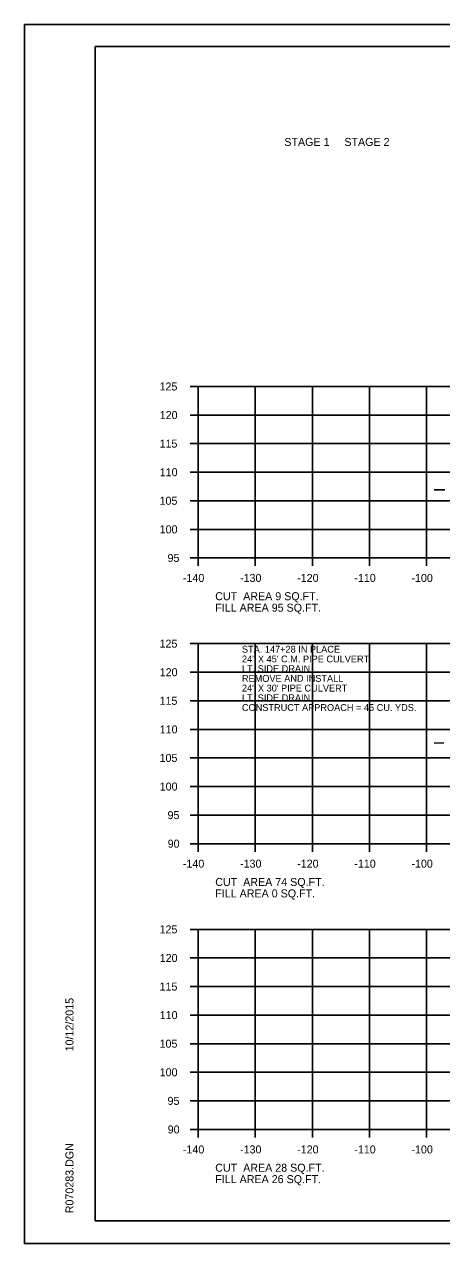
# Model space of a CAD drawing. Extents: x 1175611 to 1176402, y -433344 to -416213.
# Drawn here: x 1175610.6 to 1175683.6, y -429503.4 to -429290.1 of the extents above; entities that cross this region are included whole.
import ezdxf

# ---------------------------------------------------------------- set-up
doc = ezdxf.new("R2010")
doc.units = 0
for name, color, linetype in [('Default', 7, 'Continuous'), ('R_Axis', 7, 'Continuous'), ('R_Axis Annot', 7, 'Continuous'), ('R_Border', 7, 'Continuous'), ('R_Exist Surface', 7, 'Continuous'), ('R_Grid', 7, 'Continuous'), ('R_No Plot', 7, 'Continuous'), ('R_Water Annot', 7, 'Continuous')]:
    doc.layers.add(name, color=color, linetype=linetype)

msp = doc.modelspace()

# ---------------------------------------------------------------- linework, layer by layer
at = {"layer": 'R_Axis'}
for p, q in [((1175639.57, -429353.47), (1175640.97, -429353.47)), ((1175640.97, -429383.47), (1175640.97, -429353.47)), ((1175639.57, -429358.47), (1175640.97, -429358.47)), ((1175639.57, -429363.47), (1175640.97, -429363.47)), ((1175639.57, -429368.47), (1175640.97, -429368.47)), ((1175639.57, -429373.47), (1175640.97, -429373.47)), ((1175639.57, -429378.47), (1175640.97, -429378.47)), ((1175639.57, -429383.47), (1175640.97, -429383.47)), ((1175640.97, -429383.47), (1175920.97, -429383.47)), ((1175640.97, -429384.87), (1175640.97, -429383.47)), ((1175650.97, -429384.87), (1175650.97, -429383.47)), ((1175660.97, -429384.87), (1175660.97, -429383.47)), ((1175670.97, -429384.87), (1175670.97, -429383.47)), ((1175680.97, -429384.87), (1175680.97, -429383.47)), ((1175639.57, -429398.47), (1175640.97, -429398.47)), ((1175640.97, -429433.47), (1175640.97, -429398.47)), ((1175639.57, -429403.47), (1175640.97, -429403.47)), ((1175639.57, -429408.47), (1175640.97, -429408.47)), ((1175639.57, -429413.47), (1175640.97, -429413.47)), ((1175639.57, -429418.47), (1175640.97, -429418.47)), ((1175639.57, -429423.47), (1175640.97, -429423.47)), ((1175639.57, -429428.47), (1175640.97, -429428.47)), ((1175639.57, -429433.47), (1175640.97, -429433.47)), ((1175640.97, -429433.47), (1175920.97, -429433.47)), ((1175640.97, -429434.87), (1175640.97, -429433.47)), ((1175650.97, -429434.87), (1175650.97, -429433.47)), ((1175660.97, -429434.87), (1175660.97, -429433.47)), ((1175670.97, -429434.87), (1175670.97, -429433.47)), ((1175680.97, -429434.87), (1175680.97, -429433.47)), ((1175639.57, -429448.47), (1175640.97, -429448.47)), ((1175640.97, -429483.47), (1175640.97, -429448.47)), ((1175639.57, -429453.47), (1175640.97, -429453.47)), ((1175639.57, -429458.47), (1175640.97, -429458.47)), ((1175639.57, -429463.47), (1175640.97, -429463.47)), ((1175639.57, -429468.47), (1175640.97, -429468.47)), ((1175639.57, -429473.47), (1175640.97, -429473.47)), ((1175639.57, -429478.47), (1175640.97, -429478.47)), ((1175639.57, -429483.47), (1175640.97, -429483.47)), ((1175640.97, -429483.47), (1175920.97, -429483.47)), ((1175640.97, -429484.87), (1175640.97, -429483.47)), ((1175650.97, -429484.87), (1175650.97, -429483.47)), ((1175660.97, -429484.87), (1175660.97, -429483.47)), ((1175670.97, -429484.87), (1175670.97, -429483.47)), ((1175680.97, -429484.87), (1175680.97, -429483.47))]:
    msp.add_line(p, q, dxfattribs=at)
at = {"layer": 'R_Border'}
for p, q in [((1175622.97, -429294.01), (1175939.15, -429294.01)), ((1175622.97, -429499.47), (1175622.97, -429294.01)), ((1175622.97, -429499.47), (1175622.97, -429499.47)), ((1175939.15, -429499.47), (1175622.97, -429499.47))]:
    msp.add_line(p, q, dxfattribs=at)
at = {"layer": 'R_Exist Surface'}
for points in [[(1175682.26, -429371.55), (1175684.16, -429371.54)], [(1175682.26, -429415.89), (1175683.99, -429415.85)]]:
    msp.add_lwpolyline(points, dxfattribs=at)
at = {"layer": 'R_Grid'}
for p, q in [((1175640.97, -429353.47), (1175920.97, -429353.47)), ((1175640.97, -429383.47), (1175640.97, -429353.47)), ((1175650.97, -429383.47), (1175650.97, -429353.47)), ((1175660.97, -429383.47), (1175660.97, -429353.47)), ((1175670.97, -429383.47), (1175670.97, -429353.47)), ((1175680.97, -429383.47), (1175680.97, -429353.47)), ((1175640.97, -429358.47), (1175920.97, -429358.47)), ((1175640.97, -429363.47), (1175920.97, -429363.47)), ((1175640.97, -429368.47), (1175920.97, -429368.47)), ((1175640.97, -429373.47), (1175920.97, -429373.47)), ((1175640.97, -429378.47), (1175920.97, -429378.47)), ((1175640.97, -429383.47), (1175920.97, -429383.47)), ((1175640.97, -429398.47), (1175920.97, -429398.47)), ((1175640.97, -429433.47), (1175640.97, -429398.47)), ((1175650.97, -429433.47), (1175650.97, -429398.47)), ((1175660.97, -429433.47), (1175660.97, -429398.47)), ((1175670.97, -429433.47), (1175670.97, -429398.47)), ((1175680.97, -429433.47), (1175680.97, -429398.47)), ((1175640.97, -429403.47), (1175920.97, -429403.47)), ((1175640.97, -429408.47), (1175920.97, -429408.47)), ((1175640.97, -429413.47), (1175920.97, -429413.47)), ((1175640.97, -429418.47), (1175920.97, -429418.47)), ((1175640.97, -429423.47), (1175920.97, -429423.47)), ((1175640.97, -429428.47), (1175920.97, -429428.47)), ((1175640.97, -429433.47), (1175920.97, -429433.47)), ((1175640.97, -429448.47), (1175920.97, -429448.47)), ((1175640.97, -429483.47), (1175640.97, -429448.47)), ((1175650.97, -429483.47), (1175650.97, -429448.47)), ((1175660.97, -429483.47), (1175660.97, -429448.47)), ((1175670.97, -429483.47), (1175670.97, -429448.47)), ((1175680.97, -429483.47), (1175680.97, -429448.47)), ((1175640.97, -429453.47), (1175920.97, -429453.47)), ((1175640.97, -429458.47), (1175920.97, -429458.47)), ((1175640.97, -429463.47), (1175920.97, -429463.47)), ((1175640.97, -429468.47), (1175920.97, -429468.47)), ((1175640.97, -429473.47), (1175920.97, -429473.47)), ((1175640.97, -429478.47), (1175920.97, -429478.47)), ((1175640.97, -429483.47), (1175920.97, -429483.47))]:
    msp.add_line(p, q, dxfattribs=at)
at = {"layer": 'R_No Plot'}
for p, q in [((1175610.57, -429290.11), (1175943.91, -429290.11)), ((1175610.57, -429503.45), (1175943.91, -429503.45))]:
    msp.add_line(p, q, dxfattribs=at)
msp.add_lwpolyline([(1175610.57, -429290.11), (1175943.91, -429290.11), (1175943.91, -429503.45), (1175610.57, -429503.45)], close=True, dxfattribs=at)

# ---------------------------------------------------------------- texts
at = {"layer": 'Default'}
for s, p in [('STAGE 1     STAGE 2', (1175656.06, -429311.38)), ('CUT  AREA 9 SQ.FT.', (1175643.97, -429390.87)), ('FILL AREA 95 SQ.FT.', (1175643.97, -429392.87)), ('CUT  AREA 74 SQ.FT.', (1175643.97, -429440.87)), ('FILL AREA 0 SQ.FT.', (1175643.97, -429442.87)), ('CUT  AREA 28 SQ.FT.', (1175643.97, -429490.87)), ('FILL AREA 26 SQ.FT.', (1175643.97, -429492.87))]:
    msp.add_text(s, height=1.4, dxfattribs=at).set_placement(p)
at = {"layer": 'R_Axis Annot'}
for s, p in [('125', (1175634.22, -429354.17)), ('120', (1175634.25, -429359.17)), ('115', (1175634.22, -429364.17)), ('110', (1175634.25, -429369.17)), ('105', (1175634.22, -429374.17)), ('100', (1175634.25, -429379.17)), ('95', (1175635.62, -429384.17)), ('-140', (1175638.31, -429387.67)), ('-130', (1175648.31, -429387.67)), ('-120', (1175658.31, -429387.67)), ('-110', (1175668.31, -429387.67)), ('-100', (1175678.31, -429387.67)), ('125', (1175634.22, -429399.17)), ('120', (1175634.25, -429404.17)), ('115', (1175634.22, -429409.17)), ('110', (1175634.25, -429414.17)), ('105', (1175634.22, -429419.17)), ('100', (1175634.25, -429424.17)), ('95', (1175635.62, -429429.17)), ('90', (1175635.65, -429434.17)), ('-140', (1175638.31, -429437.67)), ('-130', (1175648.31, -429437.67)), ('-120', (1175658.31, -429437.67)), ('-110', (1175668.31, -429437.67)), ('-100', (1175678.31, -429437.67)), ('125', (1175634.22, -429449.17)), ('120', (1175634.25, -429454.17)), ('115', (1175634.22, -429459.17)), ('110', (1175634.25, -429464.17)), ('105', (1175634.22, -429469.17)), ('100', (1175634.25, -429474.17)), ('95', (1175635.62, -429479.17)), ('90', (1175635.65, -429484.17)), ('-140', (1175638.31, -429487.67)), ('-130', (1175648.31, -429487.67)), ('-120', (1175658.31, -429487.67)), ('-110', (1175668.31, -429487.67)), ('-100', (1175678.31, -429487.67))]:
    msp.add_text(s, height=1.4, dxfattribs=at).set_placement(p)
at = {"layer": 'R_Border'}
for s, p in [('10/12/2015', (1175619.16, -429469.82)), ('R070283.DGN', (1175619.16, -429498.14))]:
    msp.add_text(s, height=1.4, rotation=90, dxfattribs=at).set_placement(p)
at = {"layer": 'R_Water Annot'}
for s, p in [('STA. 147+28 IN PLACE', (1175648.64, -429400.05)), ('24" X 45\' C.M. PIPE CULVERT', (1175648.64, -429401.75)), ('LT. SIDE DRAIN', (1175648.64, -429403.45)), ('24" X 30\' PIPE CULVERT', (1175648.64, -429406.85)), ('REMOVE AND INSTALL', (1175648.64, -429405.15)), ('LT. SIDE DRAIN ', (1175648.64, -429408.55)), ('CONSTRUCT APPROACH = 45 CU. YDS.', (1175648.64, -429410.25))]:
    msp.add_text(s, height=1.2, dxfattribs=at).set_placement(p)

doc.saveas('drawing.dxf')
